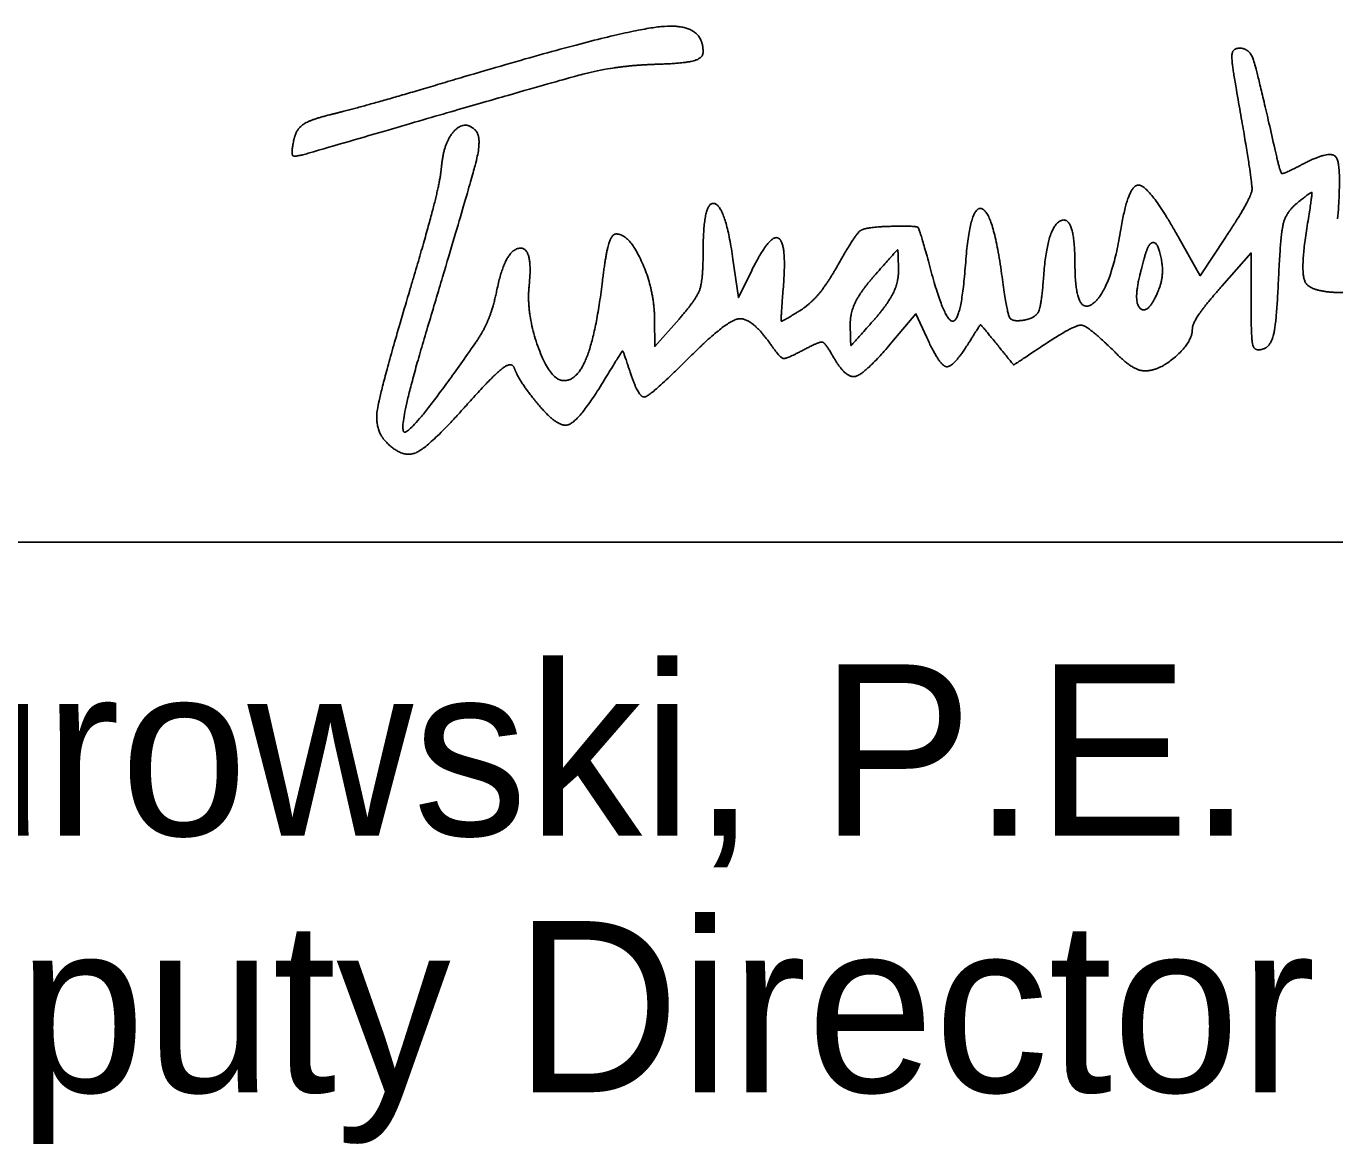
# Model space of a CAD drawing. Extents: x 0 to 42.5, y 0 to 22.
# Drawn here: x 25.682 to 26.752, y 8.324 to 9.238 of the extents above; entities that cross this region are included whole.
import ezdxf

# ---------------------------------------------------------------- set-up
doc = ezdxf.new("R2010")
doc.units = 0
doc.layers.add('SH_Data', color=7, linetype='Continuous')
doc.layers.add('SH_Text', color=7, linetype='Continuous')

msp = doc.modelspace()

# ---------------------------------------------------------------- linework, layer by layer
at = {"layer": 'SH_Data'}
msp.add_line((24.5, 8.816), (28, 8.816), dxfattribs=at)
at = {"layer": 'SH_Text'}
msp.add_line((25.9008, 9.1444), (25.9008, 9.1444), dxfattribs=at)
for points in [[(26.6626, 9.0651), (26.642, 9.0339), (26.6246, 9.0649)], [(26.6596, 9.0253), (26.6836, 9.0526), (26.6836, 9.0117)], [(26.2754, 9.0383), (26.2644, 9.0161), (26.26, 9.0474)], [(26.2159, 8.9985), (26.1961, 8.9761), (26.1959, 8.9985)], [(26.3899, 8.9795), (26.4096, 9.0029), (26.4184, 8.9835)]]:
    msp.add_lwpolyline(points, dxfattribs=at)
for points in [[(26.0398, 9.1966), (26.1652, 9.2339), (26.2356, 9.2413), (26.2356, 9.2171)], [(26.2356, 9.2171), (26.2356, 9.2118), (26.2198, 9.2076), (26.1974, 9.2069)], [(26.6743, 9.2201), (26.6684, 9.2201), (26.6675, 9.209), (26.6716, 9.1861)], [(26.703, 9.1379), (26.6886, 9.2017), (26.6822, 9.2201), (26.6743, 9.2201)], [(26.1974, 9.2069), (26.1654, 9.206), (26.1126, 9.1925), (25.9128, 9.1341)], [(25.9316, 9.1659), (25.947, 9.1696), (25.9957, 9.1834), (26.0398, 9.1966)], [(26.6716, 9.1861), (26.6849, 9.1112), (26.6839, 9.0973), (26.6626, 9.0651)], [(25.9008, 9.1444), (25.9026, 9.1535), (25.9143, 9.1617), (25.9316, 9.1659)], [(26.0111, 8.9943), (26.0457, 9.1098), (26.0549, 9.1475), (26.0494, 9.1529)], [(26.0494, 9.1529), (26.0407, 9.1617), (26.0233, 9.1427), (26.0216, 9.1224)], [(25.9128, 9.1341), (25.9017, 9.1309), (25.8987, 9.1334), (25.9008, 9.1444)], [(26.7247, 9.1246), (26.7099, 9.1168), (26.7074, 9.1183), (26.703, 9.1379)], [(26.7544, 9.0804), (26.7578, 9.124), (26.7488, 9.1375), (26.7247, 9.1246)], [(26.0216, 9.1224), (26.0208, 9.1122), (26.0092, 9.0671), (25.9958, 9.0222)], [(26.6246, 9.0649), (26.6011, 9.1068), (26.5832, 9.1093), (26.5771, 9.0717)], [(26.7213, 9.0934), (26.733, 9.103), (26.7338, 9.101), (26.7292, 9.0726)], [(26.26, 9.0474), (26.2539, 9.0909), (26.2356, 9.0952), (26.2356, 9.0532)], [(26.4797, 9.0356), (26.4726, 9.0866), (26.4536, 9.0912), (26.4501, 9.0427)], [(26.706, 9.03), (26.7076, 9.0667), (26.7122, 9.0859), (26.7213, 9.0934)], [(26.3876, 9.0743), (26.3682, 9.0738), (26.3599, 9.0676), (26.3468, 9.0444)], [(26.4215, 9.0394), (26.4128, 9.0719), (26.4098, 9.075), (26.3876, 9.0743)], [(26.5396, 9.0441), (26.5396, 9.0835), (26.517, 9.0747), (26.5141, 9.0341)], [(26.1645, 9.0681), (26.1608, 9.0681), (26.1558, 9.0508), (26.1533, 9.0297)], [(26.1959, 8.9985), (26.1956, 9.0229), (26.1752, 9.0681), (26.1645, 9.0681)], [(26.3012, 9.0249), (26.3041, 9.0611), (26.2902, 9.0683), (26.2754, 9.0383)], [(26.5771, 9.0717), (26.569, 9.022), (26.5396, 9.0003), (26.5396, 9.0441)], [(26.7292, 9.0726), (26.7234, 9.0365), (26.7329, 9.0201), (26.7597, 9.0201)], [(26.0934, 9.0264), (26.0967, 9.0582), (26.0736, 9.0546), (26.067, 9.0223)], [(26.2356, 9.0532), (26.2356, 9.0303), (26.2299, 9.0144), (26.2159, 8.9985)], [(26.3753, 9.0336), (26.3942, 9.0551), (26.3951, 9.0553), (26.3953, 9.0385)], [(26.5926, 9.0341), (26.5955, 9.0462), (26.5991, 9.0575), (26.6005, 9.0592)], [(26.6005, 9.0592), (26.6061, 9.0657), (26.6131, 9.0356), (26.6087, 9.0241)], [(26.3468, 9.0444), (26.3378, 9.0283), (26.3233, 9.0107), (26.3146, 9.0053)], [(26.4501, 9.0427), (26.4467, 8.9976), (26.4331, 8.996), (26.4215, 9.0394)], [(26.3559, 8.9936), (26.3557, 9.0033), (26.3645, 9.0213), (26.3753, 9.0336)], [(26.3953, 9.0385), (26.3955, 9.0289), (26.3867, 9.0109), (26.3759, 8.9985)], [(26.4984, 8.9977), (26.4881, 8.9958), (26.484, 9.0041), (26.4797, 9.0356)], [(26.5141, 9.0341), (26.5123, 9.0103), (26.5077, 8.9995), (26.4984, 8.9977)], [(26.6087, 9.0241), (26.6004, 9.0025), (26.587, 9.0108), (26.5926, 9.0341)], [(25.9958, 9.0222), (25.9718, 8.9412), (25.9667, 8.9076), (25.9769, 8.8974)], [(26.067, 9.0223), (26.0641, 9.0081), (26.056, 8.9883), (26.049, 8.9783)], [(26.1219, 8.9481), (26.1107, 8.9481), (26.0909, 9.0025), (26.0934, 9.0264)], [(26.1533, 9.0297), (26.1483, 8.9877), (26.1331, 8.9481), (26.1219, 8.9481)], [(26.3146, 9.0053), (26.2999, 8.9961), (26.299, 8.9974), (26.3012, 9.0249)], [(26.6356, 8.9903), (26.6356, 8.9945), (26.6464, 9.0103), (26.6596, 9.0253)], [(26.6936, 8.974), (26.6999, 8.9761), (26.7045, 8.9968), (26.706, 9.03)], [(26.6836, 9.0117), (26.6836, 8.9825), (26.6865, 8.9717), (26.6936, 8.974)], [(26.2239, 8.9667), (26.2539, 8.9967), (26.2746, 9.0005), (26.2901, 8.9788)], [(26.3759, 8.9985), (26.357, 8.977), (26.3561, 8.9768), (26.3559, 8.9936)], [(26.049, 8.9783), (25.997, 8.9036), (25.9853, 8.9085), (26.0111, 8.9943)], [(26.4529, 8.9792), (26.4621, 8.994), (26.4628, 8.9939), (26.476, 8.9776)], [(26.5126, 8.9762), (26.5392, 8.994), (26.5505, 8.9931), (26.5721, 8.9716)], [(26.597, 8.9561), (26.6087, 8.9561), (26.6356, 8.9799), (26.6356, 8.9903)], [(26.2901, 8.9788), (26.2986, 8.9667), (26.3036, 8.9657), (26.3172, 8.973)], [(26.3172, 8.973), (26.3306, 8.9801), (26.3354, 8.9793), (26.3412, 8.969)], [(26.3412, 8.969), (26.3519, 8.9498), (26.3678, 8.9532), (26.3899, 8.9795)], [(26.4184, 8.9835), (26.429, 8.9602), (26.4402, 8.9588), (26.4529, 8.9792)], [(26.476, 8.9776), (26.4894, 8.961), (26.4897, 8.961), (26.5126, 8.9762)], [(26.1548, 8.9486), (26.1691, 8.9722), (26.1703, 8.9727), (26.1753, 8.9569)], [(26.1753, 8.9569), (26.1827, 8.9337), (26.1929, 8.9357), (26.2239, 8.9667)], [(26.5721, 8.9716), (26.5806, 8.9631), (26.5918, 8.9561), (26.597, 8.9561)], [(26.044, 8.9301), (26.0639, 8.9524), (26.0793, 8.964), (26.0813, 8.9582)], [(26.0813, 8.9582), (26.0833, 8.9527), (26.0912, 8.9404), (26.099, 8.9308)], [(26.099, 8.9308), (26.1165, 8.9092), (26.1342, 8.9148), (26.1548, 8.9486)], [(25.9769, 8.8974), (25.9903, 8.884), (26.0129, 8.895), (26.044, 8.9301)]]:
    msp.add_open_spline(points, degree=2, dxfattribs=at)

# ---------------------------------------------------------------- texts
for s, p in [('Anthony C. Turowski, P.E.', (24.5, 8.576)), ('District       Deputy Director', (24.5, 8.366))]:
    msp.add_text(s, height=0.14, dxfattribs=at).set_placement(p)

doc.saveas('drawing.dxf')
